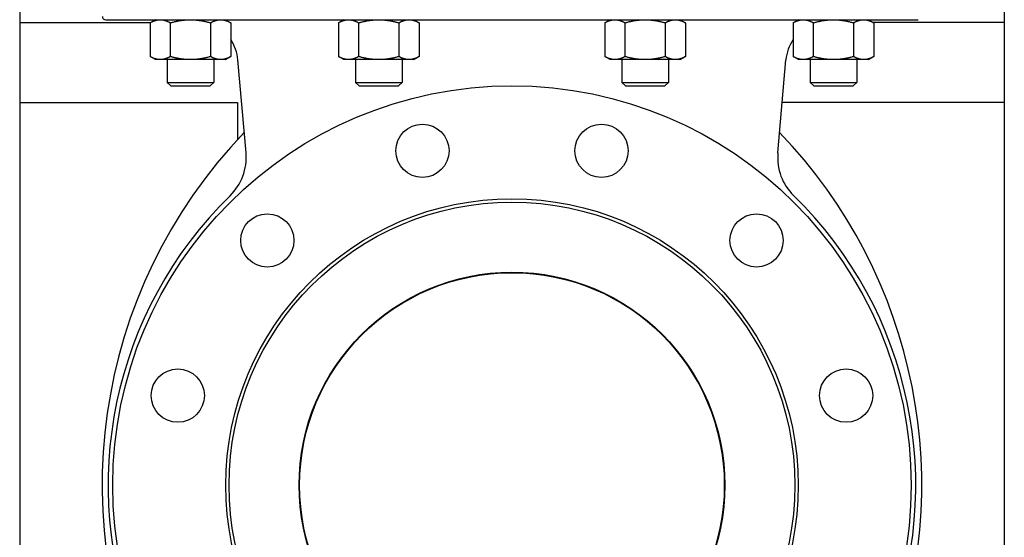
# Model space of a CAD drawing. Header units: inches. Extents: x 18 to 846, y -44 to 561.
# Tile 452 of 642: x 426 to 444, y 266 to 275. Entities that reach past the tile are written whole.
import ezdxf

# ---------------------------------------------------------------- set-up
doc = ezdxf.new("R2010")
doc.units = ezdxf.units.IN
doc.header["$LTSCALE"] = 24
doc.header["$MEASUREMENT"] = 0
doc.layers.add('Visible (ANSI)', color=7, linetype='Continuous', lineweight=30)

msp = doc.modelspace()

# ---------------------------------------------------------------- linework, layer by layer
at = {"layer": 'Visible (ANSI)'}
for p, q in [((425.92943, 290.9565), (425.92943, 255.2065)), ((444.42943, 290.9565), (444.42943, 255.2065)), ((425.92943, 275.2065), (428.39012, 275.2065)), ((427.54543, 275.2595), (442.81143, 275.2595)), ((428.48192, 275.2595), (428.38044, 275.20091)), ((428.38044, 275.20091), (428.38044, 274.56809)), ((428.75918, 275.20091), (428.75918, 274.56809)), ((429.51666, 275.20091), (429.51666, 274.56809)), ((429.79533, 275.25869), (429.8954, 275.20091)), ((429.8954, 275.20091), (429.8954, 274.56809)), ((432.02037, 275.2595), (431.91888, 275.20091)), ((431.91888, 275.20091), (431.91888, 274.56809)), ((432.29763, 275.20091), (432.29763, 274.56809)), ((433.05511, 275.20091), (433.05511, 274.56809)), ((433.33237, 275.2595), (433.43385, 275.20091)), ((433.43385, 275.20091), (433.43385, 274.56809)), ((437.02449, 275.2595), (436.92301, 275.20091)), ((436.92301, 275.20091), (436.92301, 274.56809)), ((437.30175, 275.20091), (437.30175, 274.56809)), ((438.05923, 275.20091), (438.05923, 274.56809)), ((438.33649, 275.2595), (438.43797, 275.20091)), ((438.43797, 275.20091), (438.43797, 274.56809)), ((440.56153, 275.25869), (440.46145, 275.20091)), ((440.46145, 275.20091), (440.46145, 274.56809)), ((440.8402, 275.20091), (440.8402, 274.56809)), ((441.59768, 275.20091), (441.59768, 274.56809)), ((441.87494, 275.2595), (441.97642, 275.20091)), ((444.42943, 275.2065), (441.96674, 275.2065)), ((441.97642, 275.20091), (441.97642, 274.56809)), ((428.48192, 274.5095), (428.38044, 274.56809)), ((429.79392, 274.5095), (429.8954, 274.56809)), ((432.02037, 274.5095), (431.91888, 274.56809)), ((433.33237, 274.5095), (433.43385, 274.56809)), ((437.02449, 274.5095), (436.92301, 274.56809)), ((438.33649, 274.5095), (438.43797, 274.56809)), ((440.56294, 274.5095), (440.46145, 274.56809)), ((441.87494, 274.5095), (441.97642, 274.56809)), ((428.56981, 274.5095), (428.48192, 274.5095)), ((429.13792, 274.5095), (428.56981, 274.5095)), ((428.70042, 274.5095), (428.70042, 274.08115)), ((429.70603, 274.5095), (429.13792, 274.5095)), ((429.57542, 274.5095), (429.57542, 274.08115)), ((429.79392, 274.5095), (429.70603, 274.5095)), ((430.18228, 272.75803), (430.02948, 274.50458)), ((432.10826, 274.5095), (432.02037, 274.5095)), ((432.67637, 274.5095), (432.10826, 274.5095)), ((432.23887, 274.5095), (432.23887, 274.08115)), ((433.24448, 274.5095), (432.67637, 274.5095)), ((433.11387, 274.5095), (433.11387, 274.08115)), ((433.33237, 274.5095), (433.24448, 274.5095)), ((437.11238, 274.5095), (437.02449, 274.5095)), ((437.68049, 274.5095), (437.11238, 274.5095)), ((437.24299, 274.5095), (437.24299, 274.08115)), ((438.2486, 274.5095), (437.68049, 274.5095)), ((438.11799, 274.5095), (438.11799, 274.08115)), ((438.33649, 274.5095), (438.2486, 274.5095)), ((440.17458, 272.75803), (440.32738, 274.50458)), ((440.65083, 274.5095), (440.56294, 274.5095)), ((441.21894, 274.5095), (440.65083, 274.5095)), ((440.78144, 274.5095), (440.78144, 274.08115)), ((441.78705, 274.5095), (441.21894, 274.5095)), ((441.65644, 274.5095), (441.65644, 274.08115)), ((441.87494, 274.5095), (441.78705, 274.5095)), ((428.70042, 274.08115), (429.57542, 274.08115)), ((428.76657, 274.015), (428.70042, 274.08115)), ((428.76657, 274.015), (429.50927, 274.015)), ((429.50927, 274.015), (429.57542, 274.08115)), ((432.23887, 274.08115), (433.11387, 274.08115)), ((432.30502, 274.015), (432.23887, 274.08115)), ((432.30502, 274.015), (433.04772, 274.015)), ((433.04772, 274.015), (433.11387, 274.08115)), ((437.24299, 274.08115), (438.11799, 274.08115)), ((437.30914, 274.015), (437.24299, 274.08115)), ((437.30914, 274.015), (438.05184, 274.015)), ((438.05184, 274.015), (438.11799, 274.08115)), ((440.78144, 274.08115), (441.65644, 274.08115)), ((440.84759, 274.015), (440.78144, 274.08115)), ((440.84759, 274.015), (441.59029, 274.015)), ((441.59029, 274.015), (441.65644, 274.08115)), ((425.92943, 273.7065), (430.02218, 273.7065)), ((430.02218, 273.7065), (430.02218, 273.00775)), ((444.42943, 273.7065), (440.25756, 273.7065))]:
    msp.add_line(p, q, dxfattribs=at)
for centre, radius in [((435.17843, 266.519), 7.5), ((433.49611, 272.79752), 0.5), ((436.86075, 272.79752), 0.5), ((435.17843, 266.519), 5.378), ((435.17843, 266.519), 5.315), ((430.58223, 271.1152), 0.5), ((439.77462, 271.1152), 0.5), ((435.17843, 266.519), 4), ((435.17843, 266.519), 3.99), ((428.89991, 268.20133), 0.5), ((441.45695, 268.20133), 0.5)]:
    msp.add_circle(centre, radius, dxfattribs=at)
for centre, radius, start, end in [((427.54543, 275.3225), 0.063, 180, 270), ((429.20562, 274.4325), 0.827, 5, 33.480325), ((441.15123, 274.4325), 0.827, 146.519675, 175), ((437.02625, 266.519), 9.54783, 136.081373, 207.662302), ((433.3306, 266.519), 9.54783, 338.457142, 43.918627), ((429.18608, 272.67088), 1, 314.247392, 5), ((441.17077, 272.67088), 1, 175, 225.752608), ((435.17843, 266.519), 7.588, 134.247392, 45.752608)]:
    msp.add_arc(centre, radius, start, end, dxfattribs=at)
for points, weights in [([(428.38044, 275.20091), (428.48192, 275.2595), (428.56981, 275.2595)], [1.01001874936, 1.04314139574, 1]), ([(428.56981, 275.2595), (428.65769, 275.2595), (428.75918, 275.20091)], [1, 1.04314139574, 1.01001874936]), ([(428.75918, 275.20091), (428.96215, 275.2595), (429.13792, 275.2595)], [1.01001874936, 1.04314139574, 1]), ([(429.13792, 275.2595), (429.31369, 275.2595), (429.51666, 275.20091)], [1, 1.04314139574, 1.01001874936]), ([(429.51666, 275.20091), (429.61815, 275.2595), (429.70603, 275.2595)], [1.01001874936, 1.04314139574, 1]), ([(429.70603, 275.2595), (429.79392, 275.2595), (429.8954, 275.20091)], [1, 1.04314139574, 1.01001874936]), ([(431.91888, 275.20091), (432.02037, 275.2595), (432.10826, 275.2595)], [1.01001874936, 1.04314139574, 1]), ([(432.10826, 275.2595), (432.19614, 275.2595), (432.29763, 275.20091)], [1, 1.04314139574, 1.01001874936]), ([(432.29763, 275.20091), (432.50059, 275.2595), (432.67637, 275.2595)], [1.01001874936, 1.04314139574, 1]), ([(432.67637, 275.2595), (432.85214, 275.2595), (433.05511, 275.20091)], [1, 1.04314139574, 1.01001874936]), ([(433.05511, 275.20091), (433.15659, 275.2595), (433.24448, 275.2595)], [1.01001874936, 1.04314139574, 1]), ([(433.24448, 275.2595), (433.33237, 275.2595), (433.43385, 275.20091)], [1, 1.04314139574, 1.01001874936]), ([(436.92301, 275.20091), (437.02449, 275.2595), (437.11238, 275.2595)], [1.01001874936, 1.04314139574, 1]), ([(437.11238, 275.2595), (437.20026, 275.2595), (437.30175, 275.20091)], [1, 1.04314139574, 1.01001874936]), ([(437.30175, 275.20091), (437.50472, 275.2595), (437.68049, 275.2595)], [1.01001874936, 1.04314139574, 1]), ([(437.68049, 275.2595), (437.85626, 275.2595), (438.05923, 275.20091)], [1, 1.04314139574, 1.01001874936]), ([(438.05923, 275.20091), (438.16072, 275.2595), (438.2486, 275.2595)], [1.01001874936, 1.04314139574, 1]), ([(438.2486, 275.2595), (438.33649, 275.2595), (438.43797, 275.20091)], [1, 1.04314139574, 1.01001874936]), ([(440.46145, 275.20091), (440.56294, 275.2595), (440.65083, 275.2595)], [1.01001874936, 1.04314139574, 1]), ([(440.65083, 275.2595), (440.73871, 275.2595), (440.8402, 275.20091)], [1, 1.04314139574, 1.01001874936]), ([(440.8402, 275.20091), (441.04316, 275.2595), (441.21894, 275.2595)], [1.01001874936, 1.04314139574, 1]), ([(441.21894, 275.2595), (441.39471, 275.2595), (441.59768, 275.20091)], [1, 1.04314139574, 1.01001874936]), ([(441.59768, 275.20091), (441.69916, 275.2595), (441.78705, 275.2595)], [1.01001874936, 1.04314139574, 1]), ([(441.78705, 275.2595), (441.87494, 275.2595), (441.97642, 275.20091)], [1, 1.04314139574, 1.01001874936]), ([(428.56981, 274.5095), (428.48192, 274.5095), (428.38044, 274.56809)], [1, 1.04314139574, 1.01001874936]), ([(428.75918, 274.56809), (428.65769, 274.5095), (428.56981, 274.5095)], [1.01001874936, 1.04314139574, 1]), ([(429.13792, 274.5095), (428.96215, 274.5095), (428.75918, 274.56809)], [1, 1.04314139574, 1.01001874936]), ([(429.51666, 274.56809), (429.31369, 274.5095), (429.13792, 274.5095)], [1.01001874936, 1.04314139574, 1]), ([(429.70603, 274.5095), (429.61815, 274.5095), (429.51666, 274.56809)], [1, 1.04314139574, 1.01001874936]), ([(429.8954, 274.56809), (429.79392, 274.5095), (429.70603, 274.5095)], [1.01001874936, 1.04314139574, 1]), ([(432.10826, 274.5095), (432.02037, 274.5095), (431.91888, 274.56809)], [1, 1.04314139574, 1.01001874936]), ([(432.29763, 274.56809), (432.19614, 274.5095), (432.10826, 274.5095)], [1.01001874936, 1.04314139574, 1]), ([(432.67637, 274.5095), (432.50059, 274.5095), (432.29763, 274.56809)], [1, 1.04314139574, 1.01001874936]), ([(433.05511, 274.56809), (432.85214, 274.5095), (432.67637, 274.5095)], [1.01001874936, 1.04314139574, 1]), ([(433.24448, 274.5095), (433.15659, 274.5095), (433.05511, 274.56809)], [1, 1.04314139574, 1.01001874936]), ([(433.43385, 274.56809), (433.33237, 274.5095), (433.24448, 274.5095)], [1.01001874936, 1.04314139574, 1]), ([(437.11238, 274.5095), (437.02449, 274.5095), (436.92301, 274.56809)], [1, 1.04314139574, 1.01001874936]), ([(437.30175, 274.56809), (437.20026, 274.5095), (437.11238, 274.5095)], [1.01001874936, 1.04314139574, 1]), ([(437.68049, 274.5095), (437.50472, 274.5095), (437.30175, 274.56809)], [1, 1.04314139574, 1.01001874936]), ([(438.05923, 274.56809), (437.85626, 274.5095), (437.68049, 274.5095)], [1.01001874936, 1.04314139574, 1]), ([(438.2486, 274.5095), (438.16072, 274.5095), (438.05923, 274.56809)], [1, 1.04314139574, 1.01001874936]), ([(438.43797, 274.56809), (438.33649, 274.5095), (438.2486, 274.5095)], [1.01001874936, 1.04314139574, 1]), ([(440.65083, 274.5095), (440.56294, 274.5095), (440.46145, 274.56809)], [1, 1.04314139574, 1.01001874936]), ([(440.8402, 274.56809), (440.73871, 274.5095), (440.65083, 274.5095)], [1.01001874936, 1.04314139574, 1]), ([(441.21894, 274.5095), (441.04316, 274.5095), (440.8402, 274.56809)], [1, 1.04314139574, 1.01001874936]), ([(441.59768, 274.56809), (441.39471, 274.5095), (441.21894, 274.5095)], [1.01001874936, 1.04314139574, 1]), ([(441.78705, 274.5095), (441.69916, 274.5095), (441.59768, 274.56809)], [1, 1.04314139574, 1.01001874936]), ([(441.97642, 274.56809), (441.87494, 274.5095), (441.78705, 274.5095)], [1.01001874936, 1.04314139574, 1])]:
    msp.add_rational_spline(points, weights, degree=2, dxfattribs=at)

doc.saveas('drawing.dxf')
